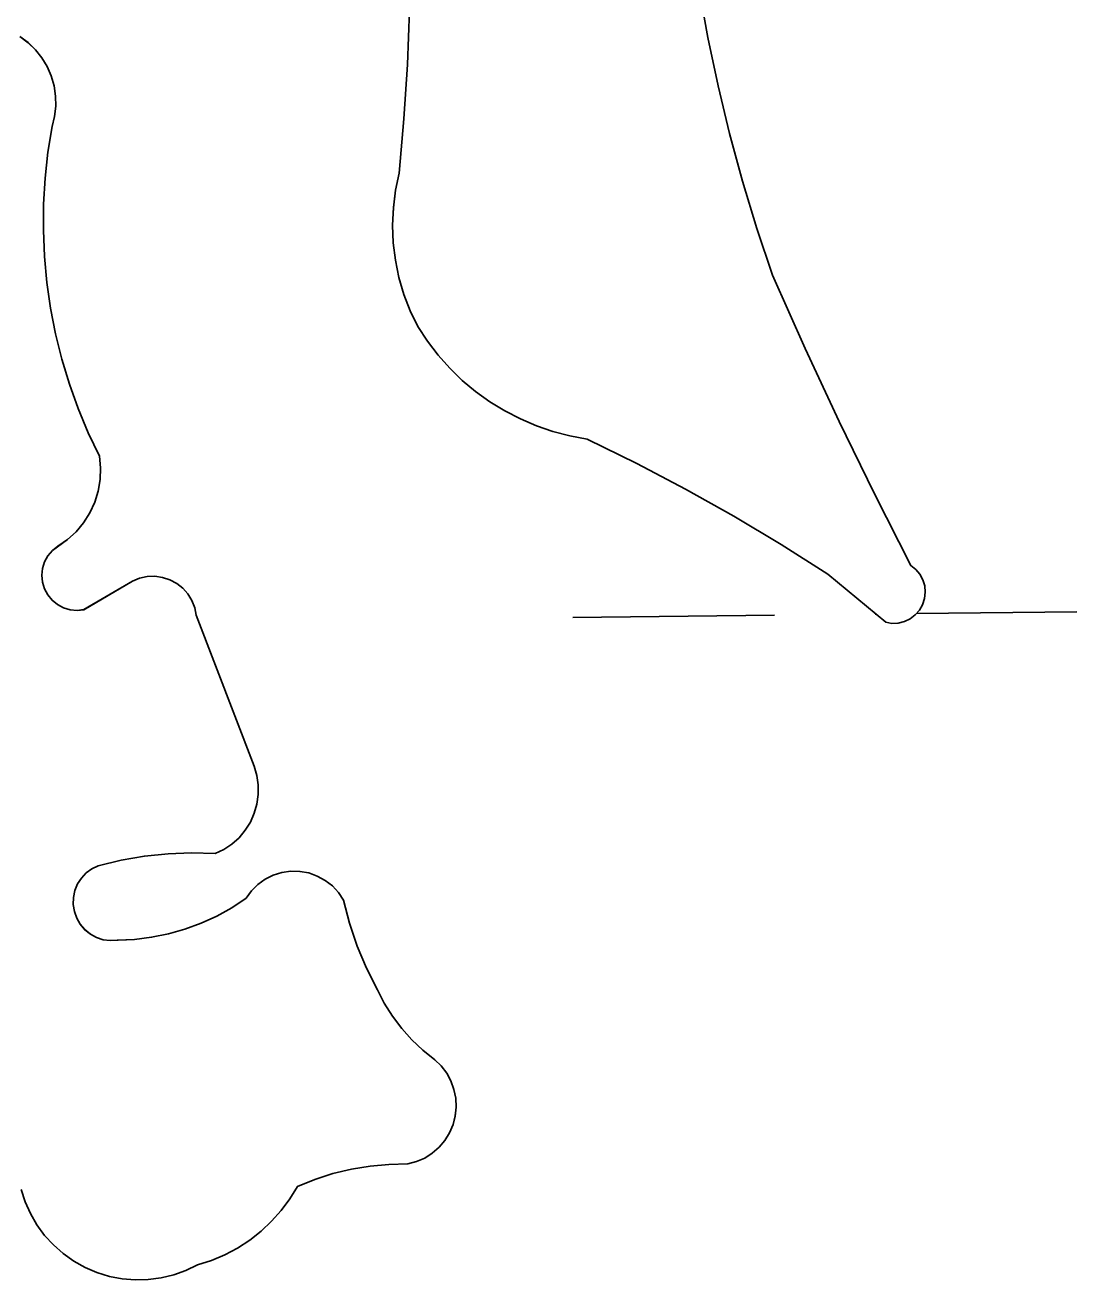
# Model space of a CAD drawing. Extents: x 3684037 to 3722149, y 433263 to 459021.
# Drawn here: x 3711566.1 to 3711732.9, y 456305.2 to 456504.2 of the extents above; entities that cross this region are included whole.
import ezdxf

# ---------------------------------------------------------------- set-up
doc = ezdxf.new("R2010")
doc.units = 0
doc.layers.add('V-TOPO-SHOR', color=7, linetype='Continuous')
doc.layers.add('V-WETL-SWMP', color=7, linetype='Continuous')

msp = doc.modelspace()

# ---------------------------------------------------------------- linework, layer by layer
at = {"layer": 'V-TOPO-SHOR'}
for points in [[(3711673.03, 456509.94), (3711674.42, 456502.25), (3711676.02, 456494.6), (3711677.85, 456487.01), (3711679.9, 456479.47), (3711682.17, 456471.99), (3711684.65, 456464.58), (3711689.84, 456452.93), (3711695.23, 456441.36), (3711700.81, 456429.9), (3711706.59, 456418.52), (3711707.38, 456417.9), (3711708.03, 456417.13), (3711708.51, 456416.24), (3711708.8, 456415.28), (3711708.89, 456414.27), (3711708.78, 456413.27), (3711708.47, 456412.31), (3711707.97, 456411.44), (3711707.3, 456410.68), (3711706.5, 456410.07), (3711705.59, 456409.64), (3711704.61, 456409.39), (3711703.61, 456409.35), (3711702.61, 456409.51), (3711693.45, 456417.17), (3711686.05, 456421.87), (3711678.52, 456426.36), (3711670.87, 456430.65), (3711663.11, 456434.72), (3711655.23, 456438.58), (3711652.51, 456439.08), (3711649.82, 456439.78), (3711647.2, 456440.68), (3711644.65, 456441.77), (3711642.18, 456443.04), (3711639.81, 456444.48), (3711637.56, 456446.1), (3711635.43, 456447.88), (3711633.44, 456449.81), (3711631.59, 456451.88), (3711629.9, 456454.09), (3711628.38, 456456.4), (3711627.17, 456458.92), (3711626.17, 456461.52), (3711625.39, 456464.19), (3711624.83, 456466.93), (3711624.49, 456469.69), (3711624.38, 456472.48), (3711624.5, 456475.27), (3711624.85, 456478.03), (3711625.42, 456480.76)], [(3711625.42, 456480.76), (3711626.19, 456489.36), (3711626.73, 456497.98), (3711627.04, 456506.62)], [(3711565.22, 456502.4), (3711566.54, 456501.43), (3711567.72, 456500.31), (3711568.74, 456499.04)], [(3711568.74, 456499.04), (3711569.58, 456497.64), (3711570.23, 456496.15), (3711570.68, 456494.58), (3711570.92, 456492.97), (3711570.95, 456491.34), (3711570.76, 456489.72), (3711570.35, 456488.14), (3711569.7, 456484.06), (3711569.25, 456479.94), (3711569, 456475.81), (3711568.97, 456471.68), (3711569.14, 456467.54), (3711569.52, 456463.42), (3711570.11, 456459.33), (3711570.91, 456455.27), (3711571.9, 456451.25), (3711573.1, 456447.29), (3711574.5, 456443.4), (3711576.09, 456439.58), (3711577.87, 456435.85), (3711578.05, 456434), (3711577.99, 456432.15), (3711577.68, 456430.32), (3711577.13, 456428.55), (3711576.36, 456426.87), (3711575.36, 456425.3), (3711574.17, 456423.88), (3711572.8, 456422.63), (3711571.28, 456421.58), (3711570.42, 456420.9), (3711569.71, 456420.06), (3711569.18, 456419.1), (3711568.85, 456418.05), (3711568.74, 456416.97), (3711568.84, 456415.87), (3711569.15, 456414.82), (3711569.67, 456413.86), (3711570.36, 456413.01), (3711571.21, 456412.32), (3711572.18, 456411.8), (3711573.23, 456411.49), (3711574.32, 456411.4), (3711575.41, 456411.52), (3711583.12, 456416.04), (3711584.25, 456416.51), (3711585.45, 456416.77), (3711586.67, 456416.81), (3711587.89, 456416.64), (3711589.05, 456416.26), (3711590.13, 456415.69), (3711591.09, 456414.93), (3711591.9, 456414.01), (3711592.55, 456412.97), (3711592.99, 456411.83), (3711593.23, 456410.63), (3711602.41, 456386.71), (3711602.84, 456385.24), (3711603.06, 456383.73), (3711603.06, 456382.2), (3711602.86, 456380.69), (3711602.44, 456379.22), (3711601.82, 456377.83), (3711601.01, 456376.53), (3711600.02, 456375.36), (3711598.88, 456374.35), (3711597.62, 456373.5), (3711596.24, 456372.84), (3711592.5, 456372.95), (3711588.75, 456372.82), (3711585.02, 456372.44), (3711581.33, 456371.8), (3711577.69, 456370.92), (3711576.68, 456370.44), (3711575.78, 456369.78), (3711575.01, 456368.96), (3711574.4, 456368.02), (3711573.98, 456366.98), (3711573.74, 456365.88), (3711573.72, 456364.76), (3711573.9, 456363.65), (3711574.27, 456362.6), (3711574.83, 456361.63), (3711575.56, 456360.78), (3711576.43, 456360.07), (3711577.41, 456359.53), (3711578.48, 456359.18), (3711579.59, 456359.03), (3711580.71, 456359.09), (3711583.43, 456359.22), (3711586.14, 456359.56), (3711588.81, 456360.1), (3711591.44, 456360.85), (3711594, 456361.79)], [(3711594, 456361.79), (3711596.47, 456362.93), (3711598.86, 456364.26), (3711601.14, 456365.76), (3711601.98, 456366.92), (3711603, 456367.93), (3711604.16, 456368.77), (3711605.44, 456369.41), (3711606.81, 456369.84), (3711608.23, 456370.04), (3711609.67, 456370.01), (3711611.08, 456369.76), (3711612.43, 456369.28), (3711613.69, 456368.59), (3711614.83, 456367.71), (3711615.81, 456366.66), (3711616.6, 456365.47), (3711617.55, 456361.78), (3711618.76, 456358.16), (3711620.23, 456354.65), (3711621.96, 456351.25)], [(3711621.96, 456351.25), (3711623.07, 456349.1), (3711624.36, 456347.05), (3711625.82, 456345.12), (3711627.43, 456343.32), (3711629.19, 456341.66), (3711631.08, 456340.15), (3711632.1, 456339.16), (3711632.96, 456338.03), (3711633.63, 456336.78), (3711634.12, 456335.44), (3711634.4, 456334.05), (3711634.47, 456332.64), (3711634.32, 456331.23), (3711633.97, 456329.85), (3711633.41, 456328.54), (3711632.66, 456327.34), (3711631.75, 456326.26), (3711630.68, 456325.32), (3711629.48, 456324.56), (3711628.18, 456323.98), (3711626.81, 456323.61), (3711623.81, 456323.55), (3711620.81, 456323.28), (3711617.85, 456322.79), (3711614.92, 456322.08), (3711612.06, 456321.17), (3711609.27, 456320.06), (3711608.08, 456318.09), (3711606.71, 456316.25), (3711605.19, 456314.53), (3711603.52, 456312.95), (3711601.71, 456311.53), (3711599.79, 456310.28), (3711597.76, 456309.21), (3711595.64, 456308.32), (3711593.45, 456307.63), (3711591.59, 456306.73), (3711589.65, 456306.03), (3711587.65, 456305.55), (3711585.6, 456305.28), (3711583.54, 456305.23), (3711581.48, 456305.4), (3711579.46, 456305.79), (3711577.48, 456306.39), (3711575.59, 456307.2), (3711573.79, 456308.21), (3711572.11, 456309.41), (3711570.56, 456310.77), (3711569.17, 456312.29), (3711567.95, 456313.96), (3711566.91, 456315.74), (3711566.07, 456317.62), (3711565.44, 456319.59)]]:
    msp.add_lwpolyline(points, dxfattribs=at)
at = {"layer": 'V-WETL-SWMP'}
for p, q in [((3711674.41, 456502.25), (3711673.03, 456509.94)), ((3711627.04, 456506.62), (3711626.73, 456497.98)), ((3711566.54, 456501.44), (3711565.22, 456502.4)), ((3711567.72, 456500.31), (3711566.54, 456501.44)), ((3711676.02, 456494.6), (3711674.41, 456502.25)), ((3711568.74, 456499.04), (3711567.72, 456500.31)), ((3711569.58, 456497.64), (3711568.74, 456499.04)), ((3711570.23, 456496.15), (3711569.58, 456497.64)), ((3711626.73, 456497.98), (3711626.19, 456489.36)), ((3711570.68, 456494.58), (3711570.23, 456496.15)), ((3711570.92, 456492.97), (3711570.68, 456494.58)), ((3711677.85, 456487.01), (3711676.02, 456494.6)), ((3711570.95, 456491.34), (3711570.92, 456492.97)), ((3711570.76, 456489.72), (3711570.95, 456491.34)), ((3711570.35, 456488.14), (3711570.76, 456489.72)), ((3711626.19, 456489.36), (3711625.42, 456480.76)), ((3711569.7, 456484.06), (3711570.35, 456488.14)), ((3711679.9, 456479.47), (3711677.85, 456487.01)), ((3711569.25, 456479.94), (3711569.7, 456484.06)), ((3711625.42, 456480.76), (3711624.85, 456478.03)), ((3711569, 456475.81), (3711569.25, 456479.94)), ((3711682.17, 456471.99), (3711679.9, 456479.47)), ((3711624.85, 456478.03), (3711624.5, 456475.26)), ((3711568.97, 456471.68), (3711569, 456475.81)), ((3711624.5, 456475.26), (3711624.38, 456472.48)), ((3711569.14, 456467.54), (3711568.97, 456471.68)), ((3711624.38, 456472.48), (3711624.49, 456469.69)), ((3711684.65, 456464.58), (3711682.17, 456471.99)), ((3711624.49, 456469.69), (3711624.83, 456466.93)), ((3711569.52, 456463.42), (3711569.14, 456467.54)), ((3711624.83, 456466.93), (3711625.39, 456464.19)), ((3711570.11, 456459.33), (3711569.52, 456463.42)), ((3711625.39, 456464.19), (3711626.17, 456461.52)), ((3711689.84, 456452.93), (3711684.65, 456464.58)), ((3711626.17, 456461.52), (3711627.17, 456458.92)), ((3711570.91, 456455.27), (3711570.11, 456459.33)), ((3711627.17, 456458.92), (3711628.38, 456456.4)), ((3711571.9, 456451.25), (3711570.91, 456455.27)), ((3711628.38, 456456.4), (3711629.9, 456454.08)), ((3711629.9, 456454.08), (3711631.59, 456451.88)), ((3711695.23, 456441.36), (3711689.84, 456452.93)), ((3711573.1, 456447.29), (3711571.9, 456451.25)), ((3711631.59, 456451.88), (3711633.44, 456449.81)), ((3711633.44, 456449.81), (3711635.43, 456447.88)), ((3711574.5, 456443.4), (3711573.1, 456447.29)), ((3711635.43, 456447.88), (3711637.56, 456446.1)), ((3711637.56, 456446.1), (3711639.81, 456444.48)), ((3711576.08, 456439.58), (3711574.5, 456443.4)), ((3711639.81, 456444.48), (3711642.18, 456443.04)), ((3711642.18, 456443.04), (3711644.65, 456441.77)), ((3711644.65, 456441.77), (3711647.2, 456440.68)), ((3711700.81, 456429.9), (3711695.23, 456441.36)), ((3711577.86, 456435.85), (3711576.08, 456439.58)), ((3711647.2, 456440.68), (3711649.82, 456439.78)), ((3711649.82, 456439.78), (3711652.51, 456439.08)), ((3711652.51, 456439.08), (3711655.24, 456438.58)), ((3711655.24, 456438.58), (3711663.11, 456434.72)), ((3711578.05, 456434), (3711577.86, 456435.85)), ((3711577.99, 456432.15), (3711578.05, 456434)), ((3711663.11, 456434.72), (3711670.87, 456430.65)), ((3711577.68, 456430.32), (3711577.99, 456432.15)), ((3711577.13, 456428.55), (3711577.68, 456430.32)), ((3711670.87, 456430.65), (3711678.52, 456426.36)), ((3711706.59, 456418.52), (3711700.81, 456429.9)), ((3711575.36, 456425.3), (3711576.36, 456426.87)), ((3711576.36, 456426.87), (3711577.13, 456428.55)), ((3711574.17, 456423.88), (3711575.36, 456425.3)), ((3711678.52, 456426.36), (3711686.05, 456421.87)), ((3711572.8, 456422.63), (3711574.17, 456423.88)), ((3711569.71, 456420.06), (3711570.42, 456420.9)), ((3711570.42, 456420.9), (3711572.8, 456422.63)), ((3711686.05, 456421.87), (3711693.45, 456417.17)), ((3711568.85, 456418.06), (3711569.18, 456419.1)), ((3711569.18, 456419.1), (3711569.71, 456420.06)), ((3711568.74, 456416.97), (3711568.85, 456418.06)), ((3711568.84, 456415.87), (3711568.74, 456416.97)), ((3711693.45, 456417.17), (3711702.61, 456409.51)), ((3711707.38, 456417.9), (3711706.59, 456418.52)), ((3711708.03, 456417.13), (3711707.38, 456417.9)), ((3711708.51, 456416.24), (3711708.03, 456417.13)), ((3711569.15, 456414.82), (3711568.84, 456415.87)), ((3711583.12, 456416.04), (3711575.41, 456411.51)), ((3711584.25, 456416.51), (3711583.12, 456416.04)), ((3711585.45, 456416.77), (3711584.25, 456416.51)), ((3711586.67, 456416.81), (3711585.45, 456416.77)), ((3711587.89, 456416.64), (3711586.67, 456416.81)), ((3711589.05, 456416.26), (3711587.89, 456416.64)), ((3711590.13, 456415.69), (3711589.05, 456416.26)), ((3711591.09, 456414.93), (3711590.13, 456415.69)), ((3711591.9, 456414.01), (3711591.09, 456414.93)), ((3711708.8, 456415.28), (3711708.51, 456416.24)), ((3711708.89, 456414.27), (3711708.8, 456415.28)), ((3711569.67, 456413.86), (3711569.15, 456414.82)), ((3711570.36, 456413.01), (3711569.67, 456413.86)), ((3711571.21, 456412.32), (3711570.36, 456413.01)), ((3711592.54, 456412.97), (3711591.9, 456414.01)), ((3711592.99, 456411.83), (3711592.54, 456412.97)), ((3711708.47, 456412.31), (3711708.78, 456413.27)), ((3711708.78, 456413.27), (3711708.89, 456414.27)), ((3711572.18, 456411.8), (3711571.21, 456412.32)), ((3711573.23, 456411.49), (3711572.18, 456411.8)), ((3711574.32, 456411.4), (3711573.23, 456411.49)), ((3711575.41, 456411.51), (3711574.32, 456411.4)), ((3711593.23, 456410.63), (3711592.99, 456411.83)), ((3711707.3, 456410.68), (3711707.97, 456411.44)), ((3711707.49, 456410.89), (3711732.95, 456411.19)), ((3711707.97, 456411.44), (3711708.47, 456412.31)), ((3711602.41, 456386.71), (3711593.23, 456410.63)), ((3711652.95, 456410.26), (3711684.95, 456410.63)), ((3711700.95, 456410.82), (3711701.05, 456410.82)), ((3711702.61, 456409.51), (3711703.61, 456409.35)), ((3711703.61, 456409.35), (3711704.61, 456409.39)), ((3711704.61, 456409.39), (3711705.59, 456409.64)), ((3711705.59, 456409.64), (3711706.5, 456410.07)), ((3711706.5, 456410.07), (3711707.3, 456410.68)), ((3711602.84, 456385.24), (3711602.41, 456386.71)), ((3711603.06, 456383.73), (3711602.84, 456385.24)), ((3711603.06, 456382.2), (3711603.06, 456383.73)), ((3711602.86, 456380.69), (3711603.06, 456382.2)), ((3711601.82, 456377.83), (3711602.44, 456379.22)), ((3711602.44, 456379.22), (3711602.86, 456380.69)), ((3711601.01, 456376.53), (3711601.82, 456377.83)), ((3711598.88, 456374.35), (3711600.02, 456375.36)), ((3711600.02, 456375.36), (3711601.01, 456376.53)), ((3711596.24, 456372.84), (3711597.61, 456373.5)), ((3711597.61, 456373.5), (3711598.88, 456374.35)), ((3711577.69, 456370.92), (3711581.33, 456371.8)), ((3711581.33, 456371.8), (3711585.03, 456372.44)), ((3711585.03, 456372.44), (3711588.75, 456372.82)), ((3711588.75, 456372.82), (3711592.49, 456372.95)), ((3711592.49, 456372.95), (3711596.24, 456372.84)), ((3711575.01, 456368.96), (3711575.78, 456369.77)), ((3711575.78, 456369.77), (3711576.68, 456370.44)), ((3711576.68, 456370.44), (3711577.69, 456370.92)), ((3711605.44, 456369.41), (3711604.16, 456368.77)), ((3711606.81, 456369.84), (3711605.44, 456369.41)), ((3711608.23, 456370.04), (3711606.81, 456369.84)), ((3711609.67, 456370.01), (3711608.23, 456370.04)), ((3711611.08, 456369.76), (3711609.67, 456370.01)), ((3711612.43, 456369.28), (3711611.08, 456369.76)), ((3711613.69, 456368.59), (3711612.43, 456369.28)), ((3711573.98, 456366.98), (3711574.4, 456368.02)), ((3711574.4, 456368.02), (3711575.01, 456368.96)), ((3711603, 456367.93), (3711601.98, 456366.92)), ((3711604.16, 456368.77), (3711603, 456367.93)), ((3711614.83, 456367.71), (3711613.69, 456368.59)), ((3711615.8, 456366.66), (3711614.83, 456367.71)), ((3711573.72, 456364.76), (3711573.74, 456365.88)), ((3711573.74, 456365.88), (3711573.98, 456366.98)), ((3711601.14, 456365.76), (3711598.86, 456364.26)), ((3711601.98, 456366.92), (3711601.14, 456365.76)), ((3711616.6, 456365.47), (3711615.8, 456366.66)), ((3711617.55, 456361.78), (3711616.6, 456365.47)), ((3711573.89, 456363.65), (3711573.72, 456364.76)), ((3711574.27, 456362.6), (3711573.89, 456363.65)), ((3711598.86, 456364.26), (3711596.47, 456362.93)), ((3711574.83, 456361.63), (3711574.27, 456362.6)), ((3711575.55, 456360.77), (3711574.83, 456361.63)), ((3711593.99, 456361.79), (3711591.43, 456360.85)), ((3711596.47, 456362.93), (3711593.99, 456361.79)), ((3711618.76, 456358.16), (3711617.55, 456361.78)), ((3711576.43, 456360.07), (3711575.55, 456360.77)), ((3711577.41, 456359.53), (3711576.43, 456360.07)), ((3711578.47, 456359.18), (3711577.41, 456359.53)), ((3711579.59, 456359.03), (3711578.47, 456359.18)), ((3711583.43, 456359.22), (3711579.59, 456359.03)), ((3711586.14, 456359.56), (3711583.43, 456359.22)), ((3711588.81, 456360.1), (3711586.14, 456359.56)), ((3711591.43, 456360.85), (3711588.81, 456360.1)), ((3711620.23, 456354.65), (3711618.76, 456358.16)), ((3711621.96, 456351.25), (3711620.23, 456354.65)), ((3711623.07, 456349.1), (3711621.96, 456351.25)), ((3711624.36, 456347.05), (3711623.07, 456349.1)), ((3711625.82, 456345.12), (3711624.36, 456347.05)), ((3711627.43, 456343.32), (3711625.82, 456345.12)), ((3711629.19, 456341.66), (3711627.43, 456343.32)), ((3711631.08, 456340.15), (3711629.19, 456341.66)), ((3711632.1, 456339.16), (3711631.08, 456340.15)), ((3711632.96, 456338.03), (3711632.1, 456339.16)), ((3711633.63, 456336.78), (3711632.96, 456338.03)), ((3711634.12, 456335.44), (3711633.63, 456336.78)), ((3711634.4, 456334.05), (3711634.12, 456335.44)), ((3711634.47, 456332.64), (3711634.4, 456334.05)), ((3711634.32, 456331.22), (3711634.47, 456332.64)), ((3711633.41, 456328.54), (3711633.97, 456329.85)), ((3711633.97, 456329.85), (3711634.32, 456331.22)), ((3711631.75, 456326.26), (3711632.66, 456327.34)), ((3711632.66, 456327.34), (3711633.41, 456328.54)), ((3711629.48, 456324.56), (3711630.68, 456325.32)), ((3711630.68, 456325.32), (3711631.75, 456326.26)), ((3711620.81, 456323.28), (3711623.81, 456323.55)), ((3711623.81, 456323.55), (3711626.81, 456323.61)), ((3711626.81, 456323.61), (3711628.18, 456323.98)), ((3711628.18, 456323.98), (3711629.48, 456324.56)), ((3711612.06, 456321.17), (3711614.92, 456322.08)), ((3711614.92, 456322.08), (3711617.85, 456322.79)), ((3711617.85, 456322.79), (3711620.81, 456323.28)), ((3711608.08, 456318.09), (3711609.27, 456320.06)), ((3711609.27, 456320.06), (3711612.06, 456321.17)), ((3711566.07, 456317.63), (3711566.91, 456315.74)), ((3711606.71, 456316.25), (3711608.08, 456318.09)), ((3711566.91, 456315.74), (3711567.95, 456313.96)), ((3711605.19, 456314.53), (3711606.71, 456316.25)), ((3711567.95, 456313.96), (3711569.17, 456312.29)), ((3711603.52, 456312.95), (3711605.19, 456314.53)), ((3711569.17, 456312.29), (3711570.56, 456310.77)), ((3711599.79, 456310.28), (3711601.71, 456311.53)), ((3711601.71, 456311.53), (3711603.52, 456312.95)), ((3711570.56, 456310.77), (3711572.11, 456309.4)), ((3711572.11, 456309.4), (3711573.79, 456308.21)), ((3711597.76, 456309.21), (3711599.79, 456310.28)), ((3711573.79, 456308.21), (3711575.59, 456307.2)), ((3711591.59, 456306.73), (3711593.45, 456307.63)), ((3711593.45, 456307.63), (3711595.64, 456308.32)), ((3711595.64, 456308.32), (3711597.76, 456309.21)), ((3711575.59, 456307.2), (3711577.48, 456306.39)), ((3711577.48, 456306.39), (3711579.46, 456305.79)), ((3711579.46, 456305.79), (3711581.48, 456305.4)), ((3711581.48, 456305.4), (3711583.54, 456305.23)), ((3711585.6, 456305.28), (3711587.65, 456305.55)), ((3711587.65, 456305.55), (3711589.65, 456306.03)), ((3711589.65, 456306.03), (3711591.59, 456306.73)), ((3711583.54, 456305.23), (3711585.6, 456305.28))]:
    msp.add_line(p, q, dxfattribs=at)

doc.saveas('drawing.dxf')
